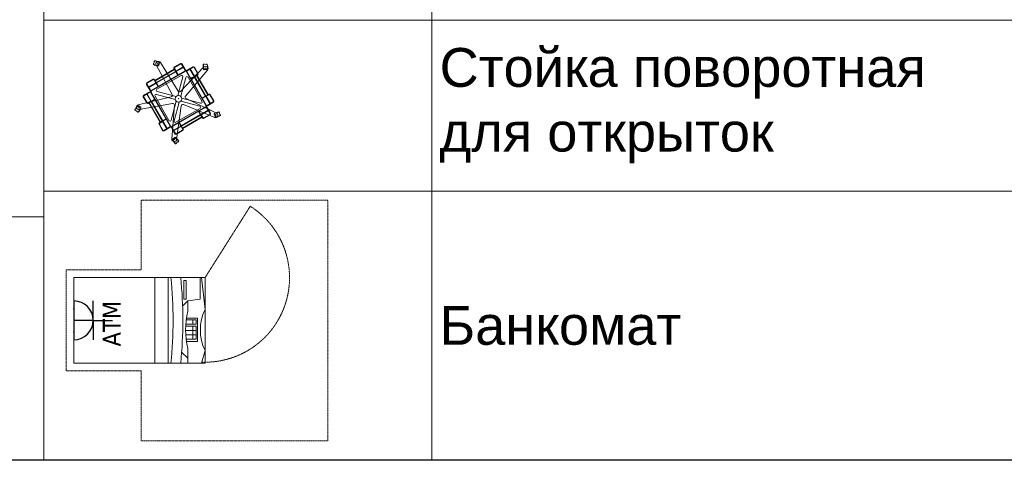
# Model space of a CAD drawing. Header units: millimetres. Extents: x -714384 to 30604203, y -92609 to 65084.
# Tile 456 of 656: x -66161 to -59816, y -55394 to -52557. Entities that reach past the tile are written whole.
import ezdxf

# ---------------------------------------------------------------- set-up
doc = ezdxf.new("R2010")
doc.units = ezdxf.units.MM
doc.linetypes.add('( Hidden )', pattern=[0.375, 0.25, -0.125])
doc.linetypes.add('CACHE', pattern=[375, 250, -125])
doc.layers.get('0').update_dxf_attribs({"lineweight": 0})
doc.layers.get('Defpoints').update_dxf_attribs({"color": 30})
doc.layers.add('06_АР_Мебель', color=4, linetype='Continuous', lineweight=9)
doc.layers.add('21_АР_Штриховка', color=47, linetype='Continuous', lineweight=5)
doc.layers.add('1. ПОДЛОЖКА', color=7, linetype='Continuous', lineweight=0, true_color=0x9b9292)
doc.layers.add('ЭОМ', color=7, linetype='Continuous')
doc.styles.add('HVAC_AEP', font='arial.ttf')
doc.styles.add('plan tahoma', font='tahoma.ttf')
doc.styles.get("Standard").update_dxf_attribs({"font": 'arial.ttf'})

# ---------------------------------------------------------------- blocks, each defined once
blk = doc.blocks.new('*T195')
at = {"color": 0, "linetype": 'ByBlock', "lineweight": -2, "transparency": 16777216}
for p, q in [((0, 0), (8500, 0)), ((0, 0), (0, -27939.3)), ((8500, 0), (8500, -27939.3)), ((0, -469.7), (8500, -469.7)), ((4500, -469.7), (4500, -27939.3)), ((0, -4969.7), (8500, -4969.7)), ((0, -9469.7), (8500, -9469.7)), ((0, -13269.7), (8500, -13269.7)), ((0, -16669.7), (8500, -16669.7)), ((0, -20469.7), (8500, -20469.7)), ((0, -24269.7), (8500, -24269.7)), ((0, -26370.4), (8500, -26370.4)), ((0, -27939.3), (8500, -27939.3))]:
    blk.add_line(p, q, dxfattribs=at)
at = {"color": 0, "lineweight": 15, "transparency": 16777216, "style": 'HVAC_AEP'}
for s, insert, char_height, width, attachment_point in [('{\\H0.83333x;\\C256;Готовые блоки (Барьеры, АРМ, Почтальоны)}', (4250, -234.8), 300, 8497, 5), ('{\\fCalibri|b0|i0|c204|p34;\\C256;Группа блоков 1200\\P\\PПо невозможности разместить стандартный барьер для приёма посылок, применить откидную столешницу для МГН}', (4550, -2719.7), 250, 3900, 4), ('{\\fCalibri|b0|i0|c204|p34;\\C256;Группа блоков 1400\\P\\PПо невозможности разместить стандартный барьер для приёма посылок, применить откидную столешницу для МГН}', (4550, -7219.7), 250, 3900, 4), ('{\\fCalibri|b0|i0|c204|p34;\\C256;Группа блоков \\P\\PПочта банк 1400}', (4550, -11369.7), 250, 3900, 4), ('{\\fCalibri|b0|i0|c204|p34;\\C256;Группа блоков \\P\\PПочта банк 1200}', (4550, -14969.7), 250, 3900, 4), ('{\\C256;ГРУППА МЕБЕЛИ ЦСУ (ЦЕНТР СОЦИАЛЬНЫХ УСЛУГ)\\P\\PЕсли не помещается в кабинете можно установить в клиентском зале }', (4550, -18569.7), 250, 3900, 4), ('{\\C256;ГРУППА МЕБЕЛИ ЦСУ (ЦЕНТР СОЦИАЛЬНЫХ УСЛУГ)\\P\\P\\fCalibri|b0|i0|c204|p34;Если нет места на стол 1400 ставим выноску на стол МГН 1200}', (4550, -22369.7), 250, 3900, 4), ('Группа блоков АРМ\\P^JНАЧ.ОПС^JСортировщик', (4550, -25320), 250, 3900, 4), ('{\\fCalibri|b0|i0|c204|p34;\\C256;Группа блоков \\P\\PПочтальоны}', (4550, -27154.9), 250, 3900, 4)]:
    blk.add_mtext(s, dxfattribs=dict(at, insert=insert, char_height=char_height, width=width, attachment_point=attachment_point))
blk = doc.blocks.new('*T197')
at = {"color": 0, "linetype": 'ByBlock', "lineweight": -2, "transparency": 16777216}
for p, q in [((0, 0), (6500, 0)), ((0, 0), (0, -14269.7)), ((6500, 0), (6500, -14269.7)), ((0, -469.7), (6500, -469.7)), ((2500, -469.7), (2500, -14269.7)), ((0, -1735.2), (6500, -1735.2)), ((0, -2985.2), (6500, -2985.2)), ((0, -4235.2), (6500, -4235.2)), ((0, -5485.2), (6500, -5485.2)), ((0, -6735.2), (6500, -6735.2)), ((0, -7985.2), (6500, -7985.2)), ((0, -9235.2), (6500, -9235.2)), ((0, -10335.2), (6500, -10335.2)), ((0, -11435.2), (6500, -11435.2)), ((0, -12535.2), (6500, -12535.2)), ((0, -14269.7), (6500, -14269.7))]:
    blk.add_line(p, q, dxfattribs=at)
at = {"color": 0, "lineweight": 15, "transparency": 16777216, "style": 'HVAC_AEP'}
for s, insert, char_height, width, attachment_point in [('Клиентский зал', (3250, -234.8), 300, 6497, 5), ('Стол для заполнения^Jдокументов/МГН', (2550, -1102.4), 250, 3900, 4), ('Стеллаж пристенный^J2250 х 665 х 500', (2550, -2360.2), 250, 3900, 4), ('Стеллаж пристенный^J2250 х 1000 х 500', (2550, -3610.2), 250, 3900, 4), ('Стеллаж островной^J1550 х 1000 х 1000', (2550, -4860.2), 250, 3900, 4), ('Стеллаж пристенный^Jугловой^J2250 х 1000 х 500', (2550, -6110.2), 250, 3900, 4), ('Стул для мест^Jожидания (голубой)', (2550, -7360.2), 250, 3900, 4), ('Рекламно^Jинформационный^Jстенд А3', (2550, -8610.2), 250, 3900, 4), ('Информационный^Jстенд А4', (2550, -9785.2), 250, 3900, 4), ('Стойка поворотная^Jдля ГЖП', (2550, -10885.2), 250, 3900, 4), ('Стойка поворотная^Jдля открыток', (2550, -11985.2), 250, 3900, 4), ('Банкомат', (2550, -13402.4), 250, 3900, 4)]:
    blk.add_mtext(s, dxfattribs=dict(at, insert=insert, char_height=char_height, width=width, attachment_point=attachment_point))
blk = doc.blocks.new('Стойка поворотная для открыток')
at = {"layer": '06_АР_Мебель', "lineweight": 0}
for p, q in [((-151.2, 207), (-149.8, 212)), ((-149.3, 207.9), (-144.4, 226)), ((-145.6, 227.7), (-146.9, 222.8)), ((-141.6, 110.8), (-25.2, 178)), ((-134, 203.3), (-38, 25.2)), ((-120.2, 199.1), (-120.3, 198.8)), ((-113.7, 217.1), (-118.2, 200.2)), ((-114.8, 219.1), (-114.7, 219.4)), ((-2.8, 45.5), (-109.1, 217.7)), ((-27.3, 181.6), (-25.2, 178)), ((-24.8, 183), (-15, 166.1)), ((11.7, 212.2), (-24.7, 191.2)), ((13.1, 209.8), (-23.3, 188.8)), ((-15, 166.1), (28.6, 191.3)), ((-13.6, 163.6), (30, 188.8)), ((152.8, 191.2), (12.2, 43.9)), ((18.8, 208.2), (39.8, 171.9)), ((21.2, 209.6), (42.2, 173.3)), ((86.4, 192.2), (50.1, 171.2)), ((87.8, 189.7), (51.5, 168.7)), ((93.6, 134.9), (68.4, 178.5)), ((96.1, 136.3), (70.9, 179.9)), ((93.6, 188.2), (114.6, 151.8)), ((96, 189.6), (117, 153.2)), ((150.2, 207.7), (155.3, 208)), ((151.6, 206.2), (170.3, 207.2)), ((171.5, 208.9), (166.5, 208.6)), ((-163, 49.9), (38.3, 166.1)), ((-161.6, 47.5), (39.7, 163.7)), ((-140.2, 108.4), (-23.8, 175.6)), ((-133.9, 97.5), (-17.5, 164.7)), ((-132.5, 95), (-16.1, 162.2)), ((-129.6, 57.3), (15.2, 140.9)), ((-23.8, 175.6), (-17.5, 164.7)), ((-16.1, 162.2), (-4.2, 141.6)), ((-13.6, 163.6), (-1.7, 143)), ((26.2, 132.5), (-4.1, 19.6)), ((13.3, 14.9), (43.6, 127.8)), ((42.4, 16.7), (174.2, 171.9)), ((42.9, 167.9), (46.8, 166.9)), ((163.7, -39.7), (47.5, 161.6)), ((166.1, -38.3), (49.9, 163)), ((140.9, -15.2), (57.3, 129.6)), ((93.6, 134.9), (73, 123)), ((95, 132.5), (74.4, 120.6)), ((162.2, 16.1), (95, 132.5)), ((113, 146.1), (96.1, 136.3)), ((108.4, 140.2), (97.5, 133.9)), ((164.7, 17.5), (97.5, 133.9)), ((175.6, 23.8), (108.4, 140.2)), ((114.4, 143.7), (110.8, 141.6)), ((178, 25.2), (110.8, 141.6)), ((152.2, 175.8), (151.9, 175.8)), ((171.3, 175.2), (153.9, 174.3)), ((172.9, 176.9), (173.2, 176.9)), ((-192.2, 86.4), (-171.2, 50.1)), ((-189.7, 87.8), (-168.7, 51.5)), ((-189.6, 96), (-153.2, 117)), ((-188.2, 93.6), (-151.8, 114.6)), ((-179.9, 70.9), (-136.3, 96.1)), ((-178.5, 68.4), (-134.9, 93.6)), ((-146.1, 113), (-136.3, 96.1)), ((-143.7, 114.4), (-141.6, 110.8)), ((-140.2, 108.4), (-133.9, 97.5)), ((-134.9, 93.6), (-123, 73)), ((-132.5, 95), (-120.6, 74.4)), ((-44.2, 11.4), (-241.7, -36.6)), ((-212.2, 11.7), (-191.2, -24.7)), ((-209.8, 13.1), (-188.8, -23.3)), ((-209.6, 21.2), (-173.3, 42.2)), ((-208.2, 18.8), (-171.9, 39.8)), ((-166.1, -15), (-191.3, 28.6)), ((-163.6, -13.6), (-188.8, 30)), ((-166.9, 46.8), (-167.9, 42.9)), ((-49.9, -163), (-166.1, 38.3)), ((-47.5, -161.6), (-163.7, 39.7)), ((-57.3, -129.6), (-140.9, 15.2)), ((-19.6, -4.1), (-132.5, 26.2)), ((-127.8, 43.6), (-14.9, 13.3)), ((19.6, 4.1), (132.5, -26.2)), ((229, -86.2), (45.6, 2)), ((162.2, 16.1), (141.6, 4.2)), ((163.6, 13.6), (143, 1.7)), ((188.8, -30), (163.6, 13.6)), ((175.6, 23.8), (164.7, 17.5)), ((183, 24.8), (166.1, 15)), ((191.3, -28.6), (166.1, 15)), ((181.6, 27.3), (178, 25.2)), ((209.8, -13.1), (188.8, 23.3)), ((212.2, -11.7), (191.2, 24.7)), ((-243.8, -41.5), (-244.1, -41.3)), ((-241.6, -41), (-227, -50.5)), ((-235.8, -64.8), (-35.7, -28.4)), ((-226.5, -52.8), (-226.2, -52.9)), ((-183, -24.8), (-166.1, -15)), ((-181.6, -27.3), (-178, -25.2)), ((-110.8, -141.6), (-178, -25.2)), ((-175.6, -23.8), (-164.7, -17.5)), ((-108.4, -140.2), (-175.6, -23.8)), ((-97.5, -133.9), (-164.7, -17.5)), ((-163.6, -13.6), (-143, -1.7)), ((-162.2, -16.1), (-141.6, -4.2)), ((-95, -132.5), (-162.2, -16.1)), ((-13.3, -14.9), (-43.6, -127.8)), ((-24.5, -38.5), (-39.8, -241.4)), ((-39.7, -163.7), (161.6, -47.5)), ((-38.3, -166.1), (163, -49.9)), ((-26.2, -132.5), (4.1, -19.6)), ((-15.2, -140.9), (129.6, -57.3)), ((-11.2, -244.4), (15.9, -42.7)), ((127.8, -43.6), (14.9, -13.3)), ((29, -35.2), (217.3, -112.5)), ((167.9, -42.9), (166.9, -46.8)), ((189.7, -87.8), (168.7, -51.5)), ((192.2, -86.4), (171.2, -50.1)), ((208.2, -18.8), (171.9, -39.8)), ((209.6, -21.2), (173.3, -42.2)), ((-261.5, -68.1), (-257.3, -70.9)), ((-243.9, -77.7), (-259.5, -67.5)), ((-243.6, -79.8), (-247.9, -77)), ((16.1, -162.2), (132.5, -95)), ((17.5, -164.7), (133.9, -97.5)), ((23.8, -175.6), (140.2, -108.4)), ((25.2, -178), (141.6, -110.8)), ((132.5, -95), (120.6, -74.4)), ((134.9, -93.6), (123, -73)), ((140.2, -108.4), (133.9, -97.5)), ((134.9, -93.6), (178.5, -68.4)), ((136.3, -96.1), (179.9, -70.9)), ((146.1, -113), (136.3, -96.1)), ((143.7, -114.4), (141.6, -110.8)), ((188.2, -93.6), (151.8, -114.6)), ((189.6, -96), (153.2, -117)), ((183.4, -64.3), (232.6, -87.9)), ((219.6, -108.8), (213.3, -92.5)), ((214.2, -90.4), (214.1, -90.1)), ((221.7, -109.8), (221.8, -110.1)), ((243, -80.5), (249.7, -97.9)), ((244, -78.7), (245.8, -83.4)), ((251.6, -98.6), (249.8, -93.9)), ((-96, -189.6), (-117, -153.2)), ((-93.6, -188.2), (-114.6, -151.8)), ((-114.4, -143.7), (-110.8, -141.6)), ((-113, -146.1), (-96.1, -136.3)), ((-108.4, -140.2), (-97.5, -133.9)), ((-70.9, -179.9), (-96.1, -136.3)), ((-95, -132.5), (-74.4, -120.6)), ((-93.6, -134.9), (-73, -123)), ((-68.4, -178.5), (-93.6, -134.9)), ((-87.8, -189.7), (-51.5, -168.7)), ((-86.4, -192.2), (-50.1, -171.2)), ((-46.8, -166.9), (-42.9, -167.9)), ((-21.2, -209.6), (-42.2, -173.3)), ((-18.8, -208.2), (-39.8, -171.9)), ((-30, -188.8), (13.6, -163.6)), ((-28.6, -191.3), (15, -166.1)), ((13.6, -163.6), (1.7, -143)), ((16.1, -162.2), (4.2, -141.6)), ((24.8, -183), (15, -166.1)), ((23.8, -175.6), (17.5, -164.7)), ((-35.6, -242.5), (-22.1, -231.5)), ((-19.8, -231.7), (-19.5, -231.5)), ((-13.1, -209.8), (23.3, -188.8)), ((-11.7, -212.2), (24.7, -191.2)), ((27.3, -181.6), (25.2, -178)), ((-35.9, -244.7), (-36.1, -244.9)), ((-1.5, -256), (-16, -267.7)), ((-16, -269.8), (-12.1, -266.6)), ((0.6, -256.4), (-3.4, -259.6))]:
    blk.add_line(p, q, dxfattribs=at)
for centre, radius in [((-121.4, 210.1), 4.8), ((162.3, 180.3), 4.8), ((0, 0), 20), ((0, 0), 0.8), ((-237.3, -50.5), 4.8), ((221.7, -98.7), 4.8), ((-25.3, -241.3), 4.8)]:
    blk.add_circle(centre, radius, dxfattribs=at)
for centre, radius, start, end in [((-149.6, 206.6), 1.6, 165, 244.52432), ((-115.5, 278.1), 80.8, 244.52432, 265.47568), ((-148.3, 211.5), 1.6, 75, 165), ((-147.7, 207.5), 1.6, 165, 245.50576), ((-115.5, 278.1), 79.2, 245.50576, 266.89891), ((-145.4, 222.4), 1.6, 165, 255), ((-144.1, 227.3), 1.6, 85.47568, 165), ((-142.9, 225.6), 1.6, 84.49424, 165), ((-150.3, 148.3), 80.8, 64.52432, 85.47568), ((-150.3, 148.3), 79.2, 63.10109, 84.49424), ((-121.4, 210.1), 14.4, 31.68829, 208.33187), ((-121.8, 199.2), 1.6, 265.47568, 345), ((-119.7, 200.6), 1.6, 266.89891, 345), ((-116.3, 219.8), 1.6, 345, 64.52432), ((-115.2, 217.5), 1.6, 345, 63.10109), ((-21.2, 185.1), 7, 120, 210), ((-21.2, 185.1), 4.2, 120, 210), ((15.2, 206.1), 7, 30, 120), ((15.2, 206.1), 4.2, 30, 120), ((89.9, 186.1), 7, 30, 120), ((89.9, 186.1), 4.2, 30, 120), ((228.8, 195.8), 80.8, 172.52432, 193.47568), ((150.3, 206.1), 1.6, 93, 172.52432), ((228.8, 195.8), 79.2, 173.50576, 194.89891), ((151.7, 204.6), 1.6, 93, 173.50576), ((163.2, 181.2), 14.4, 319.66813, 136.33187), ((155.4, 206.4), 1.6, 3, 93), ((166.5, 207), 1.6, 93, 183), ((170.4, 205.6), 1.6, 12.49424, 93), ((171.6, 207.3), 1.6, 13.47568, 93), ((94.6, 188.8), 79.2, 351.10109, 12.49424), ((94.6, 188.8), 80.8, 352.52432, 13.47568), ((173.1, 178.5), 1.6, 273, 352.52432), ((18.9, 134.4), 7.5, 345, 120), ((36.2, 169.8), 4.2, 300, 30), ((36.2, 169.8), 7, 300, 30), ((50.8, 125.9), 7.5, 30, 165), ((53.6, 165.1), 7, 120, 210), ((53.6, 165.1), 4.2, 120, 210), ((110.9, 149.7), 4.2, 300, 30), ((110.9, 149.7), 7, 300, 30), ((151.8, 177.4), 1.6, 193.47568, 273), ((153.8, 175.9), 1.6, 194.89891, 273), ((171.3, 176.8), 1.6, 273, 351.10109), ((-186.1, 89.9), 7, 120, 210), ((-186.1, 89.9), 4.2, 120, 210), ((-149.7, 110.9), 7, 30, 120), ((-149.7, 110.9), 4.2, 30, 120), ((-206.1, 15.2), 7, 120, 210), ((-206.1, 15.2), 4.2, 120, 210), ((-169.8, 36.2), 7, 30, 120), ((-169.8, 36.2), 4.2, 30, 120), ((-165.1, 53.6), 7, 210, 300), ((-165.1, 53.6), 4.2, 210, 300), ((-134.4, 18.9), 7.5, 75, 210), ((-125.9, 50.8), 7.5, 120, 255), ((-46.4, 20.7), 9.55, 283.64994, 28.33186), ((5.3, 50.5), 9.55, 211.66813, 316.33187), ((49.7, 10.6), 9.55, 139.66813, 244.33187), ((185.1, 21.2), 7, 30, 120), ((185.1, 21.2), 4.2, 30, 120), ((-187.5, -97.1), 80.8, 136.52432, 157.47568), ((-187.5, -97.1), 79.2, 135.10109, 156.49424), ((-238.3, -50.6), 14.4, 103.64994, 280.31009), ((-245, -42.7), 1.6, 57, 136.52432), ((-242.5, -42.4), 1.6, 57, 135.10109), ((-300.2, -23.9), 79.2, 317.50576, 338.89891), ((-300.2, -23.9), 80.8, 316.52432, 337.47568), ((-227.8, -51.9), 1.6, 338.89891, 57), ((-227.1, -54.3), 1.6, 337.47568, 57), ((-185.1, -21.2), 7, 210, 300), ((-185.1, -21.2), 4.2, 210, 300), ((-34, -37.8), 9.55, 355.66813, 100.31009), ((25.4, -44), 9.55, 67.66813, 172.33187), ((125.9, -50.8), 7.5, 300, 75), ((134.4, -18.9), 7.5, 255, 30), ((165.1, -53.6), 7, 30, 120), ((165.1, -53.6), 4.2, 30, 120), ((169.8, -36.2), 7, 210, 300), ((169.8, -36.2), 4.2, 210, 300), ((206.1, -15.2), 4.2, 300, 30), ((206.1, -15.2), 7, 300, 30), ((-260.7, -66.8), 1.6, 157.47568, 237), ((-258.7, -66.2), 1.6, 156.49424, 237), ((-256.4, -69.6), 1.6, 237, 327), ((-247, -75.7), 1.6, 147, 237), ((-243, -76.4), 1.6, 237, 317.50576), ((-242.8, -78.4), 1.6, 237, 316.52432), ((149.7, -110.9), 7, 210, 300), ((149.7, -110.9), 4.2, 210, 300), ((186.1, -89.9), 4.2, 300, 30), ((186.1, -89.9), 7, 300, 30), ((214.8, -91.9), 1.6, 122.89891, 201), ((257, -157.1), 79.2, 101.50576, 122.89891), ((215.6, -89.5), 1.6, 121.47568, 201), ((257, -157.1), 80.8, 100.52432, 121.47568), ((222.8, -99.2), 14.4, 247.66813, 64.33187), ((221.1, -108.2), 1.6, 201, 279.10109), ((208.8, -31.6), 79.2, 279.10109, 300.49424), ((223.3, -109.5), 1.6, 201, 280.52432), ((208.8, -31.6), 80.8, 280.52432, 301.47568), ((241.5, -81.1), 1.6, 21, 101.50576), ((242.5, -79.2), 1.6, 21, 100.52432), ((244.3, -84), 1.6, 291, 21), ((248.3, -94.4), 1.6, 21, 111), ((248.2, -98.5), 1.6, 300.49424, 21), ((250.2, -99.2), 1.6, 301.47568, 21), ((-110.9, -149.7), 7, 120, 210), ((-110.9, -149.7), 4.2, 120, 210), ((-50.8, -125.9), 7.5, 210, 345), ((-53.6, -165.1), 4.2, 300, 30), ((-53.6, -165.1), 7, 300, 30), ((-36.2, -169.8), 7, 120, 210), ((-36.2, -169.8), 4.2, 120, 210), ((-18.9, -134.4), 7.5, 165, 300), ((-89.9, -186.1), 7, 210, 300), ((-89.9, -186.1), 4.2, 210, 300), ((-21.1, -232.7), 1.6, 50.89891, 129), ((-15.2, -206.1), 7, 210, 300), ((-70, -292.9), 79.2, 29.50576, 50.89891), ((-18.5, -232.7), 1.6, 49.47568, 129), ((-15.2, -206.1), 4.2, 210, 300), ((-70, -292.9), 80.8, 28.52432, 49.47568), ((21.2, -185.1), 4.2, 300, 30), ((21.2, -185.1), 7, 300, 30), ((-25.5, -242.5), 14.4, 175.66813, 352.33187), ((-35.1, -246.2), 1.6, 129, 208.52432), ((34.4, -208.4), 80.8, 208.52432, 229.47568), ((-34.6, -243.7), 1.6, 129, 207.10109), ((34.4, -208.4), 79.2, 207.10109, 228.49424), ((-17, -268.6), 1.6, 229.47568, 309), ((-17, -266.5), 1.6, 228.49424, 309), ((-13.1, -265.4), 1.6, 309, 39), ((-4.4, -258.3), 1.6, 219, 309), ((-2.5, -254.7), 1.6, 309, 29.50576), ((-0.4, -255.1), 1.6, 309, 28.52432)]:
    blk.add_arc(centre, radius, start, end, dxfattribs=at)
blk.add_point((0, 0), dxfattribs=at)
at = {"flags": 1}
for tag, p in [('КОД_ОБОРУДОВАНИЯ', (41.1, 294.2)), ('ДОП_ИНФОРМАЦИЯ', (41.1, 242)), ('ДОГОВОР', (208.1, 192))]:
    blk.add_attdef(tag, p, '', height=25, dxfattribs=at)
blk = doc.blocks.new('A$C21545FF3')
at = {"layer": 'ЭОМ', "color": 0, "linetype": 'Continuous', "lineweight": 30}
for p, q in [((-125, 125), (-125, 250)), ((-125, 125), (-250, 125)), ((-125, 125), (0, 125)), ((-125, 125), (-125, 0)), ((-250, 0), (0, 0))]:
    blk.add_line(p, q, dxfattribs=at)
blk.add_arc((-125, 0), 125, 0, 180, dxfattribs=at)
for p in [(-200, 0), (-50, 0)]:
    blk.add_point(p, dxfattribs=at)
blk = doc.blocks.new('Банкомат')
at = {"layer": '06_АР_Мебель'}
for p, q in [((275, -50), (-275, -50)), ((-275, -50), (-275, -872.3)), ((275, -895.8), (275, -50)), ((275, -571.5), (-275, -571.5)), ((275, -658.1), (-275, -658.1)), ((-205.7, -745), (-244.5, -783.9)), ((92.2, -751.2), (124.9, -783.9)), ((137, -773.4), (137, -759.1)), ((137, -759.1), (256.7, -759.1)), ((256.7, -759.1), (256.7, -773.4)), ((-275, -783.9), (-182.2, -783.9)), ((-136.5, -848), (-136.5, -775.6)), ((-120.9, -817.5), (-120.9, -773.7)), ((-120.9, -839.2), (-120.9, -817.5)), ((-120.9, -817.5), (-92.8, -817.5)), ((-92.8, -817.5), (-92.8, -771.4)), ((-92.8, -817.5), (-92.8, -771.7)), ((-92.8, -839.2), (-92.8, -817.5)), ((-92.8, -817.5), (-64.6, -817.5)), ((-92.8, -817.5), (-92.8, -839.2)), ((-64.6, -817.5), (-64.6, -770.5)), ((-64.6, -817.5), (-64.6, -771.7)), ((-64.6, -839.2), (-64.6, -817.5)), ((-64.6, -817.5), (-36.5, -817.5)), ((-64.6, -817.5), (-64.6, -839.2)), ((-36.5, -817.5), (-36.5, -771)), ((-36.5, -817.5), (-36.5, -839.2)), ((-23.9, -817.5), (-23.9, -771.7)), ((-23.9, -839.2), (-23.9, -817.5)), ((-23.9, -817.5), (4.2, -817.5)), ((4.2, -817.5), (4.2, -774.4)), ((4.2, -817.5), (4.2, -839.2)), ((13.8, -775.6), (13.8, -848)), ((59.3, -783.9), (124.9, -783.9)), ((124.9, -783.9), (135.6, -864)), ((256.7, -773.4), (137, -773.4)), ((-195, -895.8), (-275, -872.3)), ((13.8, -848), (-136.5, -848)), ((-92.8, -839.2), (-120.9, -839.2)), ((-64.6, -839.2), (-92.8, -839.2)), ((-36.5, -839.2), (-64.6, -839.2)), ((4.2, -839.2), (-23.9, -839.2)), ((70.7, -895.8), (275, -872.3)), ((135.6, -864), (275, -864))]:
    blk.add_line(p, q, dxfattribs=at)
at = {"layer": '06_АР_Мебель', "linetype": 'CACHE', "ltscale": 0.005}
blk.add_line((275, -895.8), (734.9, -1187.1), dxfattribs=at)
at = {"layer": '06_АР_Мебель'}
for centre, radius, start, end in [((0, 1989.6), 2679.2, 264.10874, 275.89126), ((0, 1989.6), 2742.3, 264.24466, 275.75534), ((-61.4, -1320.2), 549.7, 77.3151, 102.6849), ((-62.2, -1172.3), 306.8, 64.33434, 115.66566)]:
    blk.add_arc(centre, radius, start, end, dxfattribs=at)
at = {"layer": '06_АР_Мебель', "linetype": 'CACHE', "ltscale": 0.005}
blk.add_arc((275, -895.8), 544.4, 177.71734, 327.65062, dxfattribs=at)
at = {"layer": '1. ПОДЛОЖКА'}
blk.add_lwpolyline([(-275, -50), (275, -50), (275, -895.8), (-275, -895.8)], close=True, dxfattribs=at)
at = {"layer": '21_АР_Штриховка', "color": 10, "linetype": '( Hidden )', "lineweight": 0, "ltscale": 7}
blk.add_lwpolyline([(-325, -485), (-775, -485), (-775, -1687.3), (775, -1687.3), (774.3, -485), (324.3, -485), (325, 0), (-325, 0), (-325, -485)], dxfattribs=at)
at = {"layer": 'ЭОМ', "lineweight": 15, "rotation": 180}
blk.add_blockref('A$C21545FF3', (-125, -50), dxfattribs=at)
at = {"layer": '06_АР_Мебель', "style": 'plan tahoma'}
blk.add_text('ATM', height=115.55, rotation=359.99984, dxfattribs=at).set_placement((-168.5, -352.6))

msp = doc.modelspace()

# ---------------------------------------------------------------- linework, layer by layer
at = {"layer": 'Defpoints'}
msp.add_lwpolyline([(39622.9, -55394.4), (-153407.1, -55394.4)], dxfattribs=at)

# ---------------------------------------------------------------- block references
for name, p in [('*T195', (-74504.5, -27455.1)), ('*T197', (-66004.5, -41124.8))]:
    msp.add_blockref(name, p)
at = {"lineweight": 0, "xscale": 1.072522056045, "yscale": 1.072522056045, "zscale": 1.072522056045}
msp.add_blockref('Стойка поворотная для открыток', (-65137.1, -53066), dxfattribs=at)
at = {"lineweight": 35, "rotation": 90}
msp.add_blockref('Банкомат', (-65861.9, -54493), dxfattribs=at)

doc.saveas('drawing.dxf')
